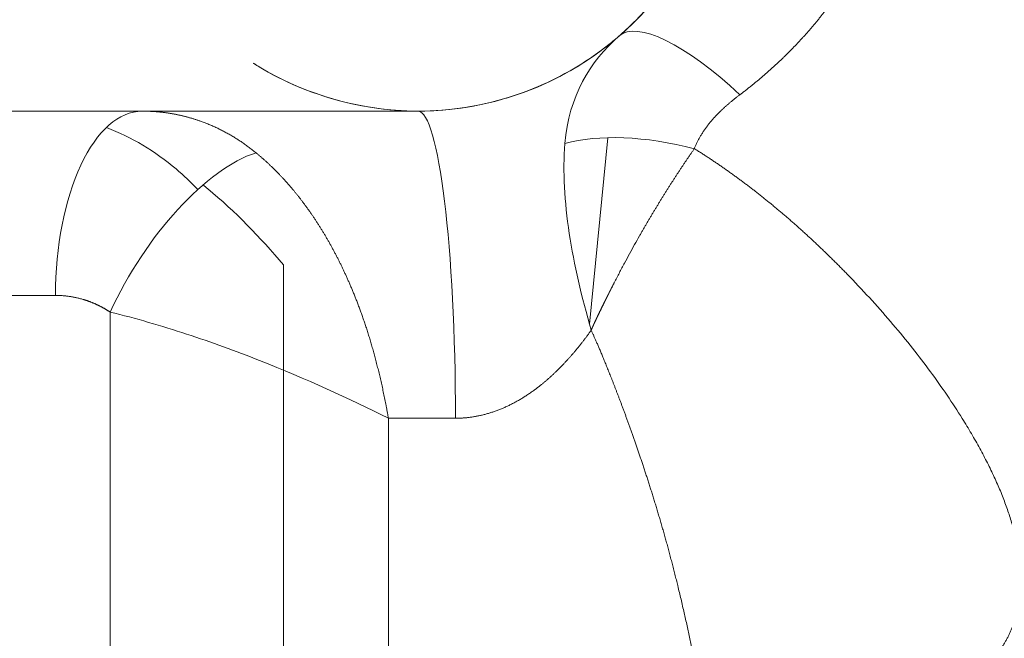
# Model space of a CAD drawing. Header units: millimetres. Extents: x 51337 to 61814, y -21781 to -12277.
# Tile 288 of 378: x 60780 to 60812, y -21105 to -21084. Entities that reach past the tile are written whole.
import ezdxf

# ---------------------------------------------------------------- set-up
doc = ezdxf.new("R2010")
doc.units = ezdxf.units.MM
doc.header["$LTSCALE"] = 0.3175
doc.layers.add('1轮廓实线层', color=7, linetype='Continuous', lineweight=18)

msp = doc.modelspace()

# ---------------------------------------------------------------- linework, layer by layer
at = {"layer": '1轮廓实线层'}
for p, q in [((60763.12674, -21087.38829), (60793.01597, -21087.38829)), ((60799.20395, -21088.25368), (60798.6026, -21094.32883)), ((60788.63206, -21092.39783), (60788.63206, -21118.38829)), ((60781.20814, -21093.38829), (60761.81753, -21093.38829)), ((60782.98728, -21118.38829), (60782.98728, -21093.93086)), ((60792.05278, -21097.38829), (60792.05278, -21118.38829)), ((60794.23736, -21097.38829), (60792.05278, -21097.38829))]:
    msp.add_line(p, q, dxfattribs=at)
msp.add_arc((60793.01597, -21077.38829), 10, 270, 0, dxfattribs=at)
for centre, major_axis, ratio, start_param, end_param in [((60803.50387, -21089.47151), (3.93296, -4.5312), 0.303134, 1.9067972, 3.14159265), ((60784.02831, -21093.38829), (0, 6), 0.47002818, 0, 1.57079633), ((60793.01597, -21097.38829), (0, -10), 0.12213906, 1.57079633, 3.14159265), ((60802.01931, -21091.49364), (-5.68957, 1.90493), 0.46108631, 4.86555655, 5.68714487), ((60785.94608, -21093.93086), (3.12844, 5.11985), 0.43543514, 0.46586291, 1.83084051)]:
    msp.add_ellipse(centre, major_axis=major_axis, ratio=ratio, start_param=start_param, end_param=end_param, dxfattribs=at)
for points, knots in [([(60809.01597, -21076.34482), (60809.01595, -21076.36212), (60809.01591, -21076.39672), (60809.01557, -21076.4486), (60809.01504, -21076.50045), (60809.01428, -21076.55226), (60809.0133, -21076.60405), (60809.01211, -21076.65579), (60809.0107, -21076.70751), (60809.00907, -21076.75919), (60809.00723, -21076.81084), (60809.00517, -21076.86245), (60809.0029, -21076.91403), (60809.0004, -21076.96558), (60808.99769, -21077.01709), (60808.99477, -21077.06857), (60808.99162, -21077.12002), (60808.98826, -21077.17143), (60808.98469, -21077.2228), (60808.98089, -21077.27415), (60808.97688, -21077.32546), (60808.97265, -21077.37673), (60808.96821, -21077.42797), (60808.96355, -21077.47918), (60808.95867, -21077.53035), (60808.95358, -21077.58149), (60808.94827, -21077.63259), (60808.94274, -21077.68366), (60808.93699, -21077.7347), (60808.93103, -21077.7857), (60808.92485, -21077.83666), (60808.91846, -21077.88759), (60808.91184, -21077.93848), (60808.90502, -21077.98934), (60808.89797, -21078.04017), (60808.89071, -21078.09096), (60808.88323, -21078.14171), (60808.87553, -21078.19243), (60808.86762, -21078.24311), (60808.85949, -21078.29376), (60808.85114, -21078.34437), (60808.84258, -21078.39495), (60808.8338, -21078.44549), (60808.8248, -21078.49599), (60808.81559, -21078.54646), (60808.80616, -21078.5969), (60808.79651, -21078.64729), (60808.78665, -21078.69765), (60808.77657, -21078.74798), (60808.76627, -21078.79827), (60808.75576, -21078.84852), (60808.74503, -21078.89874), (60808.73408, -21078.94892), (60808.72291, -21078.99906), (60808.71153, -21079.04917), (60808.69994, -21079.09924), (60808.68812, -21079.14928), (60808.67609, -21079.19928), (60808.66384, -21079.24924), (60808.65138, -21079.29916), (60808.63869, -21079.34905), (60808.62579, -21079.3989), (60808.61268, -21079.44872), (60808.59935, -21079.49849), (60808.5858, -21079.54823), (60808.57203, -21079.59793), (60808.55805, -21079.6476), (60808.54385, -21079.69723), (60808.52943, -21079.74682), (60808.5148, -21079.79637), (60808.49995, -21079.84589), (60808.48488, -21079.89537), (60808.4696, -21079.94481), (60808.4541, -21079.99421), (60808.43838, -21080.04358), (60808.42245, -21080.09291), (60808.4063, -21080.1422), (60808.38993, -21080.19145), (60808.37335, -21080.24066), (60808.35654, -21080.28984), (60808.33953, -21080.33898), (60808.32229, -21080.38808), (60808.30484, -21080.43714), (60808.28717, -21080.48617), (60808.26929, -21080.53515), (60808.25119, -21080.5841), (60808.23287, -21080.63301), (60808.21433, -21080.68188), (60808.19558, -21080.73071), (60808.17661, -21080.77951), (60808.15743, -21080.82826), (60808.13802, -21080.87698), (60808.1184, -21080.92565), (60808.09857, -21080.97429), (60808.07851, -21081.02289), (60808.05825, -21081.07145), (60808.03776, -21081.11998), (60808.01706, -21081.16846), (60807.99614, -21081.2169), (60807.975, -21081.26531), (60807.95365, -21081.31368), (60807.93208, -21081.362), (60807.91029, -21081.41029), (60807.88828, -21081.45854), (60807.86606, -21081.50675), (60807.84363, -21081.55492), (60807.82097, -21081.60305), (60807.7981, -21081.65114), (60807.77501, -21081.69919), (60807.75171, -21081.7472), (60807.72819, -21081.79517), (60807.70445, -21081.8431), (60807.68049, -21081.89099), (60807.65632, -21081.93885), (60807.63193, -21081.98666), (60807.60733, -21082.03443), (60807.58251, -21082.08216), (60807.55747, -21082.12986), (60807.53221, -21082.17751), (60807.50674, -21082.22512), (60807.47134, -21082.29068), (60807.42573, -21082.37394), (60807.36952, -21082.47459), (60807.31255, -21082.57466), (60807.25483, -21082.67415), (60807.19636, -21082.77306), (60807.13714, -21082.87138), (60807.07716, -21082.96913), (60807.01643, -21083.06629), (60806.95495, -21083.16288), (60806.89271, -21083.25888), (60806.82972, -21083.35431), (60806.76597, -21083.44916), (60806.70148, -21083.54344), (60806.63623, -21083.63714), (60806.57022, -21083.73027), (60806.50347, -21083.82282), (60806.43596, -21083.9148), (60806.36769, -21084.0062), (60806.29867, -21084.09704), (60806.2289, -21084.1873), (60806.15838, -21084.277), (60806.0871, -21084.36613), (60806.01507, -21084.45469), (60805.94229, -21084.54268), (60805.86875, -21084.6301), (60805.79446, -21084.71696), (60805.71942, -21084.80326), (60805.64363, -21084.88899), (60805.56708, -21084.97416), (60805.48977, -21085.05877), (60805.41172, -21085.14282), (60805.33291, -21085.22631), (60805.25334, -21085.30924), (60805.17303, -21085.39162), (60805.09196, -21085.47343), (60805.01014, -21085.55469), (60804.92756, -21085.6354), (60804.84423, -21085.71555), (60804.76015, -21085.79515), (60804.67531, -21085.8742), (60804.58972, -21085.9527), (60804.50338, -21086.03065), (60804.41629, -21086.10805), (60804.32844, -21086.1849), (60804.23984, -21086.26121), (60804.15048, -21086.33697), (60804.06037, -21086.41219), (60803.96951, -21086.48686), (60803.8779, -21086.56099), (60803.78553, -21086.63458), (60803.6924, -21086.70762), (60803.59856, -21086.78017), (60803.53545, -21086.82801), (60803.50387, -21086.85196)], [0, 0, 0, 0, 0.00412785, 0.00825412, 0.01237889, 0.01650222, 0.02062418, 0.02474484, 0.02886428, 0.03298256, 0.03709975, 0.04121592, 0.04533116, 0.04944551, 0.05355906, 0.05767188, 0.06178403, 0.06589559, 0.07000662, 0.07411721, 0.07822741, 0.0823373, 0.08644696, 0.09055644, 0.09466583, 0.09877519, 0.10288459, 0.10699411, 0.11110381, 0.11521377, 0.11932405, 0.12343473, 0.12754588, 0.13165757, 0.13576987, 0.13988284, 0.14399657, 0.14811112, 0.15222655, 0.15634295, 0.16046039, 0.16457892, 0.16869863, 0.17281958, 0.17694185, 0.18106549, 0.1851906, 0.18931722, 0.19344544, 0.19757532, 0.20170693, 0.20584035, 0.20997564, 0.21411287, 0.21825211, 0.22239343, 0.2265369, 0.23068258, 0.23483056, 0.23898089, 0.24313364, 0.24728889, 0.2514467, 0.25560714, 0.25977028, 0.26393618, 0.26810492, 0.27227656, 0.27645117, 0.28062881, 0.28480956, 0.28899348, 0.29318064, 0.29737111, 0.30156495, 0.30576222, 0.309963, 0.31416736, 0.31837535, 0.32258704, 0.3268025, 0.3310218, 0.335245, 0.33947216, 0.34370336, 0.34793865, 0.35217809, 0.35642177, 0.36066973, 0.36492204, 0.36917877, 0.37343998, 0.37770573, 0.38197609, 0.38625112, 0.39053089, 0.39481544, 0.39910486, 0.4033992, 0.40769851, 0.41200288, 0.41631234, 0.42062698, 0.42494684, 0.42927199, 0.43360249, 0.4379384, 0.44227978, 0.44662669, 0.45097919, 0.45533734, 0.45970119, 0.46407082, 0.46844627, 0.47282761, 0.47721489, 0.48160818, 0.48600752, 0.49041298, 0.49482462, 0.49924249, 0.50867723, 0.51810325, 0.52752109, 0.5369313, 0.5463344, 0.55573095, 0.56512148, 0.57450654, 0.58388667, 0.59326242, 0.60263432, 0.61200294, 0.62136881, 0.63073248, 0.6400945, 0.64945543, 0.65881579, 0.66817616, 0.67753707, 0.68689907, 0.6962627, 0.70562853, 0.71499709, 0.72436894, 0.73374461, 0.74312466, 0.75250963, 0.76190006, 0.7712965, 0.78069949, 0.79010956, 0.79952727, 0.80895314, 0.81838772, 0.82783154, 0.83728514, 0.84674904, 0.85622378, 0.86570989, 0.87520789, 0.8847183, 0.89424166, 0.90377849, 0.91332929, 0.92289459, 0.93247489, 0.94207072, 0.95168259, 0.96131099, 0.97095643, 0.98061941, 0.99030044, 1, 1, 1, 1]), ([(60799.52728, -21084.97783), (60800.00271, -21084.56984), (60800.42198, -21084.13256), (60801.3339, -21083.00703), (60801.76653, -21082.28613), (60802.24051, -21081.26749), (60802.37105, -21080.93482), (60802.57189, -21080.35133), (60802.64107, -21080.10109), (60802.66274, -21080.02297), (60802.61006, -21080.22266), (60802.43447, -21080.76052), (60802.31117, -21081.09471), (60801.85997, -21082.11443), (60801.4456, -21082.83837), (60800.37382, -21084.21648), (60799.7302, -21084.86396), (60798.14596, -21086.0283), (60797.21071, -21086.52958), (60795.67938, -21087.0421), (60795.15677, -21087.1715), (60794.08632, -21087.34562), (60793.53713, -21087.38829), (60793.01597, -21087.38829)], [0, 0, 0, 0, 0.08660904, 0.08660904, 0.21709347, 0.21709347, 0.28233568, 0.28233568, 0.34757789, 0.34757789, 0.4128201, 0.4128201, 0.47806231, 0.47806231, 0.60854673, 0.60854673, 0.73903116, 0.73903116, 0.86951558, 0.86951558, 0.93475779, 0.93475779, 1, 1, 1, 1]), ([(60793.01597, -21087.38829), (60790.93135, -21087.38829), (60789.24703, -21086.70492), (60787.91657, -21086.00497), (60787.66769, -21085.83792), (60787.64032, -21085.82053), (60787.86572, -21085.97351), (60789.13653, -21086.65512), (60790.78678, -21087.35206), (60793.87719, -21087.40427), (60794.97477, -21087.25274), (60797.01689, -21086.61526), (60797.95907, -21086.13625), (60798.91161, -21085.4676), (60799.05735, -21085.3591), (60799.1986, -21085.24796)], [0, 0, 0, 0, 0.24428229, 0.24428229, 0.36642343, 0.36642343, 0.48856457, 0.48856457, 0.73284686, 0.73284686, 0.854988, 0.854988, 0.97712915, 0.97712915, 1, 1, 1, 1]), ([(60803.50387, -21086.85196), (60803.49167, -21086.8612), (60803.46735, -21086.87961), (60803.43123, -21086.90736), (60803.39554, -21086.93507), (60803.36029, -21086.96278), (60803.32548, -21086.99046), (60803.29111, -21087.01812), (60803.25718, -21087.04576), (60803.22369, -21087.07338), (60803.19064, -21087.10099), (60803.15803, -21087.12857), (60803.12586, -21087.15613), (60803.09414, -21087.18368), (60803.06285, -21087.21121), (60803.032, -21087.23871), (60803.00159, -21087.2662), (60802.97163, -21087.29367), (60802.9421, -21087.32112), (60802.91301, -21087.34855), (60802.88437, -21087.37596), (60802.85616, -21087.40335), (60802.82839, -21087.43072), (60802.80107, -21087.45807), (60802.77418, -21087.48541), (60802.74774, -21087.51272), (60802.72173, -21087.54001), (60802.69617, -21087.56729), (60802.67104, -21087.59454), (60802.64636, -21087.62178), (60802.61701, -21087.65473), (60802.58327, -21087.69349), (60802.54546, -21087.7382), (60802.50867, -21087.78304), (60802.47288, -21087.82799), (60802.43811, -21087.87306), (60802.40434, -21087.91826), (60802.37159, -21087.96357), (60802.33985, -21088.009), (60802.30911, -21088.05455), (60802.27939, -21088.10022), (60802.25068, -21088.146), (60802.22298, -21088.19191), (60802.19629, -21088.23793), (60802.17062, -21088.28406), (60802.14595, -21088.33031), (60802.12229, -21088.37668), (60802.09965, -21088.42317), (60802.07801, -21088.46976), (60802.0574, -21088.51648), (60802.03773, -21088.56329), (60802.02544, -21088.59467), (60802.01931, -21088.61033)], [0, 0, 0, 0, 0.01909665, 0.0380568, 0.0568811, 0.07557021, 0.09412482, 0.11254562, 0.13083332, 0.14898865, 0.16701235, 0.18490517, 0.20266789, 0.2203013, 0.23780622, 0.25518347, 0.27243389, 0.28955835, 0.30655774, 0.32343295, 0.34018491, 0.35681457, 0.37332289, 0.38971085, 0.40597947, 0.42212978, 0.43816282, 0.45407969, 0.46988146, 0.48556928, 0.5011443, 0.52644645, 0.5515574, 0.57648239, 0.60122678, 0.62579604, 0.65019578, 0.67443171, 0.69850965, 0.72243555, 0.74621548, 0.76985559, 0.79336218, 0.81674164, 0.84000045, 0.86314522, 0.88618263, 0.90911947, 0.93196263, 0.95471907, 0.97739582, 1, 1, 1, 1]), ([(60784.02831, -21087.38829), (60784.04126, -21087.38832), (60784.06723, -21087.38837), (60784.10626, -21087.38878), (60784.14548, -21087.38943), (60784.18489, -21087.39036), (60784.22447, -21087.39156), (60784.26424, -21087.39304), (60784.30419, -21087.39481), (60784.34432, -21087.39686), (60784.38462, -21087.3992), (60784.4251, -21087.40185), (60784.46575, -21087.40479), (60784.50658, -21087.40804), (60784.54757, -21087.41159), (60784.58873, -21087.41547), (60784.63006, -21087.41966), (60784.67154, -21087.42417), (60784.71319, -21087.42901), (60784.755, -21087.43419), (60784.79697, -21087.4397), (60784.83909, -21087.44555), (60784.88137, -21087.45174), (60784.9238, -21087.45829), (60784.96637, -21087.46519), (60785.00909, -21087.47245), (60785.05196, -21087.48008), (60785.09496, -21087.48807), (60785.13811, -21087.49644), (60785.18139, -21087.50518), (60785.22481, -21087.51431), (60785.26836, -21087.52382), (60785.31204, -21087.53373), (60785.35584, -21087.54402), (60785.39977, -21087.55472), (60785.44382, -21087.56583), (60785.48799, -21087.57734), (60785.53228, -21087.58927), (60785.57668, -21087.60162), (60785.62119, -21087.61438), (60785.66581, -21087.62758), (60785.71054, -21087.64121), (60785.75536, -21087.65528), (60785.80029, -21087.66978), (60785.84531, -21087.68474), (60785.89043, -21087.70014), (60785.93563, -21087.716), (60785.9874, -21087.73464), (60786.04558, -21087.75628), (60786.11002, -21087.78114), (60786.1742, -21087.80679), (60786.23813, -21087.83324), (60786.30178, -21087.86047), (60786.36517, -21087.8885), (60786.42828, -21087.91731), (60786.49111, -21087.9469), (60786.55367, -21087.97728), (60786.61593, -21088.00844), (60786.67791, -21088.04037), (60786.73959, -21088.07308), (60786.80098, -21088.10655), (60786.86206, -21088.1408), (60786.92284, -21088.17581), (60786.98331, -21088.21158), (60787.04347, -21088.24811), (60787.10332, -21088.2854), (60787.16284, -21088.32344), (60787.22204, -21088.36224), (60787.28092, -21088.40178), (60787.33947, -21088.44206), (60787.39768, -21088.48308), (60787.45556, -21088.52484), (60787.51309, -21088.56734), (60787.57029, -21088.61056), (60787.62713, -21088.65452), (60787.68365, -21088.69915), (60787.72103, -21088.72952), (60787.73972, -21088.7447)], [0, 0, 0, 0, 0.00968282, 0.01941862, 0.02920739, 0.0390491, 0.04894375, 0.05889131, 0.06889179, 0.07894515, 0.08905139, 0.09921049, 0.10942243, 0.11968721, 0.13000481, 0.14037521, 0.1507984, 0.16127436, 0.17180308, 0.18238454, 0.19301874, 0.20370565, 0.21444526, 0.22523756, 0.23608254, 0.24698017, 0.25793044, 0.26893335, 0.27998887, 0.29109699, 0.3022577, 0.31347099, 0.32473683, 0.33605522, 0.34742615, 0.35884959, 0.37032554, 0.38185398, 0.3934349, 0.40506828, 0.41675412, 0.42849239, 0.44028309, 0.45212621, 0.46402172, 0.47596962, 0.4879699, 0.50002254, 0.51729142, 0.53455813, 0.55182267, 0.56908508, 0.58634536, 0.60360353, 0.6208596, 0.63811361, 0.65536555, 0.67261546, 0.68986335, 0.70710923, 0.72435313, 0.74159506, 0.75883504, 0.77607308, 0.79330921, 0.81054344, 0.8277758, 0.84500629, 0.86223494, 0.87946177, 0.89668679, 0.91391002, 0.93113149, 0.9483512, 0.96556917, 0.98278544, 1, 1, 1, 1]), ([(60782.86688, -21087.92065), (60783.68365, -21088.23802), (60784.45141, -21088.69247), (60785.38425, -21089.47876), (60785.62019, -21089.70266), (60785.84467, -21089.94089)], [0, 0, 0, 0, 0.7356827, 0.7356827, 1, 1, 1, 1]), ([(60797.80389, -21088.44449), (60797.72675, -21089.34777), (60797.78867, -21090.3463), (60798.09962, -21092.39053), (60798.34513, -21093.43949), (60798.65814, -21094.52299)], [0, 0, 0, 0, 0.5, 0.5, 1, 1, 1, 1]), ([(60802.01931, -21088.61033), (60802.01031, -21088.62322), (60801.99231, -21088.64902), (60801.96529, -21088.6879), (60801.93826, -21088.72691), (60801.91121, -21088.76608), (60801.88415, -21088.8054), (60801.85707, -21088.84487), (60801.82998, -21088.88448), (60801.80287, -21088.92425), (60801.77576, -21088.96416), (60801.74862, -21089.00421), (60801.72148, -21089.04441), (60801.69433, -21089.08475), (60801.66716, -21089.12524), (60801.63998, -21089.16587), (60801.6128, -21089.20663), (60801.58561, -21089.24754), (60801.55841, -21089.28859), (60801.5312, -21089.32977), (60801.50398, -21089.37109), (60801.47676, -21089.41255), (60801.44954, -21089.45414), (60801.42231, -21089.49587), (60801.39507, -21089.53772), (60801.36784, -21089.57971), (60801.3406, -21089.62184), (60801.31336, -21089.66409), (60801.28612, -21089.70646), (60801.25888, -21089.74897), (60801.23164, -21089.79161), (60801.2044, -21089.83437), (60801.17717, -21089.87725), (60801.14994, -21089.92026), (60801.12271, -21089.96339), (60801.09549, -21090.00664), (60801.06827, -21090.05001), (60801.04106, -21090.0935), (60801.01386, -21090.13711), (60800.98667, -21090.18084), (60800.95949, -21090.22469), (60800.93232, -21090.26865), (60800.90516, -21090.31272), (60800.87801, -21090.35691), (60800.85088, -21090.4012), (60800.82376, -21090.44561), (60800.79665, -21090.49013), (60800.76957, -21090.53476), (60800.7425, -21090.5795), (60800.71544, -21090.62434), (60800.68841, -21090.66929), (60800.6614, -21090.71434), (60800.6344, -21090.75949), (60800.60744, -21090.80475), (60800.58049, -21090.85011), (60800.55357, -21090.89557), (60800.52667, -21090.94112), (60800.4998, -21090.98678), (60800.47296, -21091.03253), (60800.44615, -21091.07838), (60800.41936, -21091.12432), (60800.39261, -21091.17035), (60800.36589, -21091.21648), (60800.3392, -21091.2627), (60800.31255, -21091.309), (60800.28593, -21091.3554), (60800.25935, -21091.40188), (60800.18765, -21091.52767), (60800.07007, -21091.73639), (60799.90667, -21092.03221), (60799.74108, -21092.33818), (60799.57362, -21092.65421), (60799.45716, -21092.87903), (60799.39089, -21093.00859), (60799.37507, -21093.03954), (60799.35944, -21093.0702), (60799.34397, -21093.10055), (60799.32869, -21093.1306), (60799.31359, -21093.16034), (60799.29866, -21093.18978), (60799.28391, -21093.21891), (60799.26934, -21093.24773), (60799.25494, -21093.27624), (60799.24073, -21093.30444), (60799.22669, -21093.33234), (60799.21283, -21093.35992), (60799.19915, -21093.38719), (60799.18565, -21093.41414), (60799.17233, -21093.44078), (60799.15919, -21093.46711), (60799.14622, -21093.49313), (60799.13343, -21093.51882), (60799.12082, -21093.5442), (60799.10839, -21093.56927), (60799.09613, -21093.59401), (60799.08406, -21093.61844), (60799.07216, -21093.64255), (60799.06044, -21093.66634), (60799.04889, -21093.68981), (60799.03752, -21093.71296), (60799.02633, -21093.73579), (60799.01531, -21093.75829), (60799.00447, -21093.78048), (60798.99381, -21093.80234), (60798.98332, -21093.82388), (60798.973, -21093.84509), (60798.96286, -21093.86599), (60798.9529, -21093.88655), (60798.94311, -21093.9068), (60798.93349, -21093.92672), (60798.92404, -21093.94631), (60798.91477, -21093.96558), (60798.90567, -21093.98452), (60798.89675, -21094.00314), (60798.88799, -21094.02143), (60798.87941, -21094.03939), (60798.871, -21094.05703), (60798.86276, -21094.07434), (60798.85469, -21094.09132), (60798.84679, -21094.10798), (60798.83905, -21094.12431), (60798.83149, -21094.1403), (60798.8241, -21094.15597), (60798.81688, -21094.17132), (60798.80982, -21094.18633), (60798.80293, -21094.20102), (60798.79621, -21094.21537), (60798.78966, -21094.2294), (60798.78327, -21094.2431), (60798.77705, -21094.25646), (60798.771, -21094.2695), (60798.76511, -21094.28221), (60798.75939, -21094.29459), (60798.75383, -21094.30664), (60798.74843, -21094.31836), (60798.7432, -21094.32975), (60798.73814, -21094.34081), (60798.73324, -21094.35153), (60798.7285, -21094.36193), (60798.72392, -21094.372), (60798.71951, -21094.38174), (60798.71526, -21094.39114), (60798.71117, -21094.40022), (60798.70724, -21094.40896), (60798.70348, -21094.41737), (60798.69988, -21094.42546), (60798.69643, -21094.43321), (60798.69315, -21094.44063), (60798.69003, -21094.44772), (60798.68707, -21094.45448), (60798.68427, -21094.4609), (60798.68163, -21094.467), (60798.67915, -21094.47276), (60798.67683, -21094.4782), (60798.67467, -21094.4833), (60798.67267, -21094.48807), (60798.67082, -21094.49251), (60798.66914, -21094.49662), (60798.66761, -21094.50039), (60798.66625, -21094.50384), (60798.66504, -21094.50695), (60798.66399, -21094.50973), (60798.6631, -21094.51218), (60798.66236, -21094.5143), (60798.66179, -21094.51608), (60798.66136, -21094.51754), (60798.66111, -21094.51866), (60798.66095, -21094.51946), (60798.66102, -21094.51988), (60798.66105, -21094.52003)], [0, 0, 0, 0, 0.00742695, 0.01485938, 0.02229726, 0.02974059, 0.03718935, 0.04464352, 0.05210309, 0.05956805, 0.06703837, 0.07451405, 0.08199507, 0.0894814, 0.09697304, 0.10446996, 0.11197216, 0.11947961, 0.1269923, 0.1345102, 0.14203331, 0.1495616, 0.15709505, 0.16463365, 0.17217738, 0.17972622, 0.18728015, 0.19483915, 0.2024032, 0.20997229, 0.21754638, 0.22512547, 0.23270954, 0.24029855, 0.2478925, 0.25549135, 0.26309509, 0.2707037, 0.27831716, 0.28593543, 0.29355851, 0.30118637, 0.30881898, 0.31645633, 0.32409839, 0.33174513, 0.33939653, 0.34705258, 0.35471323, 0.36237848, 0.37004829, 0.37772264, 0.38540151, 0.39308487, 0.40077269, 0.40846494, 0.41616161, 0.42386266, 0.43156807, 0.43927781, 0.44699186, 0.45471017, 0.46243274, 0.47015953, 0.4778905, 0.48562564, 0.49336491, 0.50110828, 0.54837514, 0.59699447, 0.64698626, 0.69836773, 0.75115301, 0.75620741, 0.76121269, 0.76616872, 0.77107536, 0.77593247, 0.78073994, 0.78549764, 0.79020544, 0.79486323, 0.79947089, 0.8040283, 0.80853534, 0.81299192, 0.81739792, 0.82175323, 0.82605775, 0.83031138, 0.83451403, 0.83866558, 0.84276596, 0.84681506, 0.85081279, 0.85475908, 0.85865382, 0.86249694, 0.86628836, 0.87002798, 0.87371574, 0.87735156, 0.88093536, 0.88446707, 0.88794662, 0.89137393, 0.89474895, 0.8980716, 0.90134181, 0.90455954, 0.90772471, 0.91083726, 0.91389714, 0.9169043, 0.91985867, 0.9227602, 0.92560884, 0.92840453, 0.93114724, 0.93383691, 0.9364735, 0.93905695, 0.94158723, 0.94406429, 0.94648809, 0.9488586, 0.95117576, 0.95343955, 0.95564992, 0.95780685, 0.95991029, 0.96196022, 0.9639566, 0.9658994, 0.96778858, 0.96962413, 0.97140601, 0.9731342, 0.97480867, 0.97642939, 0.97799635, 0.97950951, 0.98096885, 0.98237437, 0.98372602, 0.98502381, 0.9862677, 0.98745769, 0.98859375, 0.98967587, 0.99070404, 0.99167825, 0.99259849, 0.99346474, 0.99427701, 0.99503528, 0.99573956, 0.99638985, 0.99698615, 0.99752847, 0.99801685, 0.9984513, 0.99883188, 0.99915866, 0.99943179, 0.99965149, 0.99981823, 0.99993313, 1, 1, 1, 1]), ([(60802.01931, -21088.61033), (60802.03794, -21088.62196), (60802.07523, -21088.64522), (60802.13102, -21088.68033), (60802.18676, -21088.71563), (60802.24242, -21088.75112), (60802.29802, -21088.7868), (60802.35356, -21088.82268), (60802.40903, -21088.85876), (60802.46444, -21088.89503), (60802.51978, -21088.93149), (60802.57505, -21088.96814), (60802.63026, -21089.00498), (60802.6854, -21089.04202), (60802.74048, -21089.07924), (60802.79549, -21089.11666), (60802.85044, -21089.15427), (60802.90532, -21089.19207), (60802.96014, -21089.23006), (60803.01489, -21089.26823), (60803.06957, -21089.3066), (60803.12419, -21089.34515), (60803.17875, -21089.38389), (60803.23323, -21089.42282), (60803.28766, -21089.46193), (60803.34201, -21089.50123), (60803.39631, -21089.54072), (60803.45053, -21089.58039), (60803.50469, -21089.62024), (60803.55879, -21089.66028), (60803.61282, -21089.70051), (60803.66678, -21089.74092), (60803.72068, -21089.78151), (60803.77451, -21089.82228), (60803.82828, -21089.86323), (60803.88198, -21089.90437), (60803.93562, -21089.94569), (60803.98919, -21089.98718), (60804.04269, -21090.02886), (60804.09613, -21090.07072), (60804.14951, -21090.11275), (60804.20282, -21090.15497), (60804.25606, -21090.19736), (60804.30924, -21090.23992), (60804.36235, -21090.28267), (60804.4154, -21090.32559), (60804.46838, -21090.36868), (60804.52129, -21090.41196), (60804.57414, -21090.4554), (60804.62693, -21090.49902), (60804.67965, -21090.54281), (60804.7323, -21090.58678), (60804.78489, -21090.63091), (60804.83741, -21090.67522), (60804.88987, -21090.7197), (60804.94226, -21090.76435), (60804.99458, -21090.80917), (60805.04685, -21090.85416), (60805.09904, -21090.89932), (60805.15117, -21090.94464), (60805.20323, -21090.99014), (60805.25523, -21091.0358), (60805.30716, -21091.08162), (60805.35903, -21091.12761), (60805.41083, -21091.17377), (60805.46257, -21091.22009), (60805.51424, -21091.26657), (60805.56585, -21091.31322), (60805.61739, -21091.36002), (60805.66886, -21091.40699), (60805.72027, -21091.45412), (60805.77161, -21091.50142), (60805.82289, -21091.54887), (60805.8741, -21091.59648), (60805.92525, -21091.64424), (60805.97633, -21091.69217), (60806.02734, -21091.74025), (60806.07829, -21091.78849), (60806.12918, -21091.83688), (60806.18, -21091.88543), (60806.23075, -21091.93413), (60806.28144, -21091.98299), (60806.33206, -21092.032), (60806.38262, -21092.08116), (60806.43311, -21092.13047), (60806.48353, -21092.17993), (60806.5339, -21092.22954), (60806.58419, -21092.2793), (60806.63442, -21092.32921), (60806.68458, -21092.37926), (60806.73468, -21092.42947), (60806.78471, -21092.47981), (60806.83468, -21092.53031), (60806.88458, -21092.58095), (60806.93442, -21092.63173), (60806.98419, -21092.68265), (60807.03389, -21092.73372), (60807.31551, -21093.02422), (60807.81319, -21093.55504), (60808.49358, -21094.32954), (60809.12774, -21095.10228), (60809.71564, -21095.87195), (60810.25726, -21096.6372), (60810.6961, -21097.30983), (60811.0465, -21097.8878), (60811.32043, -21098.37088), (60811.5689, -21098.84309), (60811.79192, -21099.3044), (60811.98946, -21099.75481), (60812.16154, -21100.19431), (60812.30815, -21100.62288), (60812.42928, -21101.04053), (60812.52493, -21101.44727), (60812.57589, -21101.73472), (60812.60062, -21101.90936), (60812.60929, -21101.9755), (60812.61719, -21102.04124), (60812.62434, -21102.10656), (60812.63072, -21102.17148), (60812.63635, -21102.23599), (60812.64121, -21102.30011), (60812.64532, -21102.36382), (60812.64866, -21102.42712), (60812.65125, -21102.49003), (60812.65308, -21102.55254), (60812.65414, -21102.61466), (60812.65445, -21102.67637), (60812.65399, -21102.7377), (60812.65278, -21102.79863), (60812.65081, -21102.85916), (60812.64807, -21102.91931), (60812.64458, -21102.97907), (60812.64033, -21103.03843), (60812.63532, -21103.09742), (60812.62954, -21103.15601), (60812.62301, -21103.21422), (60812.61572, -21103.27205), (60812.60767, -21103.3295), (60812.59885, -21103.38656), (60812.58928, -21103.44325), (60812.57895, -21103.49956), (60812.56786, -21103.55549), (60812.55601, -21103.61105), (60812.5434, -21103.66623), (60812.53002, -21103.72104), (60812.51589, -21103.77548), (60812.501, -21103.82954), (60812.48535, -21103.88324), (60812.46894, -21103.93658), (60812.45177, -21103.98954), (60812.43384, -21104.04214), (60812.41515, -21104.09438), (60812.3957, -21104.14626), (60812.37549, -21104.19777), (60812.35452, -21104.24893), (60812.33279, -21104.29973), (60812.3103, -21104.35017), (60812.28705, -21104.40026), (60812.26304, -21104.44999), (60812.23827, -21104.49937), (60812.21274, -21104.5484), (60812.18645, -21104.59708), (60812.1594, -21104.64541), (60812.13159, -21104.69339), (60812.10302, -21104.74103), (60812.07369, -21104.78832), (60812.0436, -21104.83527), (60812.01276, -21104.88188), (60811.98115, -21104.92815), (60811.94878, -21104.97408), (60811.91565, -21105.01967), (60811.88176, -21105.06493), (60811.84711, -21105.10985), (60811.81171, -21105.15444), (60811.77554, -21105.19869), (60811.73861, -21105.24262), (60811.70093, -21105.28622), (60811.66247, -21105.32948), (60811.6233, -21105.37244), (60811.59656, -21105.4008), (60811.58319, -21105.41498)], [0, 0, 0, 0, 0.00241378, 0.0048307, 0.00725079, 0.00967408, 0.0121006, 0.01453038, 0.01696344, 0.01939982, 0.02183954, 0.02428262, 0.02672911, 0.02917902, 0.03163238, 0.03408923, 0.03654958, 0.03901347, 0.04148092, 0.04395196, 0.04642662, 0.04890492, 0.05138689, 0.05387256, 0.05636195, 0.05885509, 0.06135201, 0.06385273, 0.06635728, 0.06886569, 0.07137797, 0.07389416, 0.07641428, 0.07893836, 0.08146642, 0.08399849, 0.08653459, 0.08907475, 0.09161899, 0.09416734, 0.09671982, 0.09927646, 0.10183727, 0.1044023, 0.10697155, 0.10954505, 0.11212283, 0.11470491, 0.11729132, 0.11988207, 0.1224772, 0.12507672, 0.12768065, 0.13028903, 0.13290187, 0.1355192, 0.13814104, 0.14076741, 0.14339833, 0.14603384, 0.14867394, 0.15131866, 0.15396802, 0.15662205, 0.15928077, 0.16194419, 0.16461235, 0.16728525, 0.16996293, 0.17264541, 0.17533269, 0.17802482, 0.1807218, 0.18342366, 0.18613042, 0.1888421, 0.19155871, 0.19428029, 0.19700684, 0.1997384, 0.20247498, 0.20521659, 0.20796327, 0.21071502, 0.21347188, 0.21623385, 0.21900096, 0.22177323, 0.22455067, 0.22733331, 0.23012116, 0.23291424, 0.23571258, 0.23851618, 0.24132508, 0.24413928, 0.2469588, 0.24978367, 0.29221723, 0.33418807, 0.37576348, 0.41701265, 0.45800645, 0.49881706, 0.52552006, 0.55177899, 0.57761777, 0.60306147, 0.62813639, 0.65286995, 0.67729078, 0.70142857, 0.72531411, 0.74897914, 0.75300661, 0.75702321, 0.7610291, 0.76502445, 0.76900942, 0.7729842, 0.77694896, 0.78090386, 0.78484909, 0.78878483, 0.79271125, 0.79662853, 0.80053686, 0.80443641, 0.80832738, 0.81220994, 0.81608428, 0.81995059, 0.82380906, 0.82765987, 0.83150323, 0.83533932, 0.83916832, 0.84299045, 0.84680589, 0.85061484, 0.8544175, 0.85821406, 0.86200472, 0.86578969, 0.86956916, 0.87334334, 0.87711243, 0.88087663, 0.88463615, 0.88839119, 0.89214196, 0.89588866, 0.89963151, 0.90337071, 0.90710646, 0.91083898, 0.91456848, 0.91829517, 0.92201925, 0.92574095, 0.92946046, 0.933178, 0.93689379, 0.94060804, 0.94432095, 0.94803275, 0.95174364, 0.95545384, 0.95916356, 0.96287302, 0.96658243, 0.970292, 0.97400194, 0.97771248, 0.98142382, 0.98513617, 0.98884975, 0.99256478, 0.99628145, 1, 1, 1, 1]), ([(60787.73972, -21088.7447), (60787.75022, -21088.75333), (60787.77123, -21088.77061), (60787.80271, -21088.79683), (60787.83417, -21088.82329), (60787.86563, -21088.85001), (60787.89707, -21088.877), (60787.9285, -21088.90424), (60787.95991, -21088.93175), (60787.99131, -21088.95951), (60788.02268, -21088.98754), (60788.05403, -21089.01582), (60788.08536, -21089.04437), (60788.11667, -21089.07317), (60788.14794, -21089.10224), (60788.1792, -21089.13157), (60788.21042, -21089.16115), (60788.24161, -21089.191), (60788.27277, -21089.22111), (60788.30389, -21089.25148), (60788.33498, -21089.28211), (60788.36604, -21089.313), (60788.39705, -21089.34415), (60788.42802, -21089.37556), (60788.45896, -21089.40723), (60788.48985, -21089.43916), (60788.52069, -21089.47135), (60788.55149, -21089.50381), (60788.58224, -21089.53652), (60788.61294, -21089.56949), (60788.64359, -21089.60272), (60788.67419, -21089.63621), (60788.70473, -21089.66996), (60788.73522, -21089.70397), (60788.76566, -21089.73823), (60788.79603, -21089.77276), (60788.82634, -21089.80754), (60788.8566, -21089.84258), (60788.88679, -21089.87788), (60788.91691, -21089.91344), (60788.94698, -21089.94926), (60788.97697, -21089.98533), (60789.0069, -21090.02166), (60789.03675, -21090.05825), (60789.06654, -21090.09509), (60789.09625, -21090.13219), (60789.12589, -21090.16954), (60789.15545, -21090.20715), (60789.18493, -21090.24501), (60789.21434, -21090.28313), (60789.24367, -21090.3215), (60789.27292, -21090.36013), (60789.30208, -21090.39901), (60789.33116, -21090.43814), (60789.36016, -21090.47753), (60789.38907, -21090.51716), (60789.4179, -21090.55705), (60789.44663, -21090.59719), (60789.47527, -21090.63758), (60789.50383, -21090.67822), (60789.53229, -21090.7191), (60789.56066, -21090.76024), (60789.58893, -21090.80163), (60789.6171, -21090.84326), (60789.64518, -21090.88514), (60789.67316, -21090.92727), (60789.70104, -21090.96964), (60789.72882, -21091.01226), (60789.7565, -21091.05512), (60789.78407, -21091.09823), (60789.81154, -21091.14158), (60789.8389, -21091.18517), (60789.86616, -21091.229), (60789.89331, -21091.27308), (60789.92034, -21091.3174), (60789.94727, -21091.36195), (60789.97409, -21091.40675), (60790.0008, -21091.45178), (60790.02739, -21091.49705), (60790.05387, -21091.54256), (60790.08024, -21091.5883), (60790.10648, -21091.63428), (60790.13262, -21091.68049), (60790.15863, -21091.72694), (60790.18452, -21091.77361), (60790.2103, -21091.82052), (60790.23595, -21091.86766), (60790.26148, -21091.91503), (60790.28689, -21091.96263), (60790.31218, -21092.01046), (60790.33734, -21092.05851), (60790.36237, -21092.10679), (60790.38728, -21092.15529), (60790.41207, -21092.20402), (60790.43672, -21092.25297), (60790.46125, -21092.30214), (60790.48565, -21092.35153), (60790.5095, -21092.40029), (60790.53291, -21092.44859), (60790.556, -21092.49664), (60790.57927, -21092.54551), (60790.60271, -21092.59519), (60790.62632, -21092.6457), (60790.65009, -21092.69703), (60790.67401, -21092.74919), (60790.69807, -21092.80219), (60790.72226, -21092.85604), (60790.74658, -21092.91072), (60790.77101, -21092.96626), (60790.79556, -21093.02265), (60790.8202, -21093.0799), (60790.84493, -21093.13801), (60790.86975, -21093.19698), (60790.89464, -21093.25683), (60790.9196, -21093.31754), (60790.94462, -21093.37914), (60790.96968, -21093.44161), (60790.99479, -21093.50497), (60791.01992, -21093.56921), (60791.04508, -21093.63434), (60791.07025, -21093.70036), (60791.09543, -21093.76728), (60791.1206, -21093.8351), (60791.14577, -21093.90381), (60791.17091, -21093.97343), (60791.19602, -21094.04395), (60791.2211, -21094.11538), (60791.24613, -21094.18771), (60791.27111, -21094.26095), (60791.29602, -21094.33511), (60791.32087, -21094.41017), (60791.34563, -21094.48614), (60791.37031, -21094.56303), (60791.39489, -21094.64083), (60791.41936, -21094.71954), (60791.44373, -21094.79917), (60791.46797, -21094.8797), (60791.49209, -21094.96115), (60791.51608, -21095.04351), (60791.53992, -21095.12677), (60791.56361, -21095.21094), (60791.58714, -21095.29602), (60791.61051, -21095.382), (60791.63371, -21095.46888), (60791.65673, -21095.55666), (60791.67957, -21095.64534), (60791.70222, -21095.7349), (60791.72467, -21095.82535), (60791.74692, -21095.91668), (60791.76895, -21096.0089), (60791.79078, -21096.10198), (60791.81238, -21096.19593), (60791.83376, -21096.29075), (60791.85491, -21096.38642), (60791.87583, -21096.48294), (60791.8965, -21096.5803), (60791.91694, -21096.6785), (60791.93712, -21096.77753), (60791.95706, -21096.87737), (60791.97675, -21096.97802), (60791.99617, -21097.07948), (60792.01534, -21097.18172), (60792.03427, -21097.28475), (60792.0466, -21097.3537), (60792.05278, -21097.38829)], [0, 0, 0, 0, 0.00488076, 0.0097682, 0.01466232, 0.01956312, 0.0244706, 0.02938476, 0.0343056, 0.03923312, 0.04416731, 0.04910817, 0.0540557, 0.05900991, 0.06397077, 0.06893831, 0.0739125, 0.07889335, 0.08388086, 0.08887502, 0.09387583, 0.09888329, 0.10389739, 0.10891813, 0.11394551, 0.11897952, 0.12402016, 0.12906742, 0.13412131, 0.13918181, 0.14424892, 0.14932265, 0.15440298, 0.15948991, 0.16458343, 0.16968355, 0.17479025, 0.17990354, 0.18502341, 0.19014985, 0.19528286, 0.20042243, 0.20556857, 0.21072126, 0.2158805, 0.22104628, 0.22621861, 0.23139747, 0.23658287, 0.24177479, 0.24697323, 0.25217819, 0.25738966, 0.26260764, 0.26783212, 0.27306311, 0.27830058, 0.28354454, 0.28879499, 0.29405191, 0.29931531, 0.30458519, 0.30986152, 0.31514432, 0.32043357, 0.32572928, 0.33103143, 0.33634003, 0.34165507, 0.34697654, 0.35230444, 0.35763877, 0.36297952, 0.36832669, 0.37368027, 0.37904027, 0.38440667, 0.38977948, 0.39515869, 0.40054429, 0.40593629, 0.41133468, 0.41673945, 0.42215061, 0.42756814, 0.43299206, 0.43842235, 0.44385901, 0.44930204, 0.45475144, 0.4602072, 0.46566933, 0.47113781, 0.47661265, 0.48209385, 0.4875814, 0.4930753, 0.49857555, 0.50379665, 0.50909122, 0.51445925, 0.51990071, 0.52541557, 0.53100382, 0.53666544, 0.54240038, 0.54820865, 0.5540902, 0.56004502, 0.56607309, 0.57217439, 0.57834888, 0.58459655, 0.59091738, 0.59731135, 0.60377843, 0.61031861, 0.61693187, 0.62361819, 0.63037754, 0.63720992, 0.6441153, 0.65109368, 0.65814502, 0.66526933, 0.67246658, 0.67973676, 0.68707987, 0.69449589, 0.7019848, 0.70954661, 0.7171813, 0.72488887, 0.73266931, 0.74052262, 0.7484488, 0.75644783, 0.76451973, 0.7726645, 0.78088213, 0.78917263, 0.797536, 0.80597226, 0.8144814, 0.82306345, 0.83171841, 0.8404463, 0.84924712, 0.8581209, 0.86706766, 0.87608742, 0.88518019, 0.89434601, 0.9035849, 0.91289688, 0.922282, 0.93174028, 0.94127175, 0.95087646, 0.96055444, 0.97030574, 0.9801304, 0.99002847, 1, 1, 1, 1]), ([(60786.01415, -21089.79106), (60786.06587, -21089.83252), (60786.11732, -21089.87436), (60787.06494, -21090.65622), (60787.88259, -21091.50017), (60788.63224, -21092.39784)], [0, 0, 0, 0, 0.05399766, 0.05399766, 1, 1, 1, 1]), ([(60782.98728, -21093.93086), (60782.97956, -21093.9258), (60782.96413, -21093.91568), (60782.94086, -21093.90076), (60782.91754, -21093.88604), (60782.89413, -21093.87154), (60782.87066, -21093.85724), (60782.84711, -21093.84315), (60782.82349, -21093.82928), (60782.79979, -21093.81561), (60782.77602, -21093.80216), (60782.75217, -21093.78892), (60782.72826, -21093.77589), (60782.70427, -21093.76307), (60782.6802, -21093.75046), (60782.65606, -21093.73806), (60782.63185, -21093.72587), (60782.60756, -21093.71389), (60782.5832, -21093.70213), (60782.55877, -21093.69057), (60782.53426, -21093.67923), (60782.50968, -21093.66809), (60782.48502, -21093.65717), (60782.46029, -21093.64646), (60782.43549, -21093.63596), (60782.41061, -21093.62567), (60782.38566, -21093.61559), (60782.36063, -21093.60572), (60782.33553, -21093.59606), (60782.31035, -21093.58661), (60782.2851, -21093.57738), (60782.25978, -21093.56835), (60782.23438, -21093.55954), (60782.20891, -21093.55094), (60782.18336, -21093.54254), (60782.15774, -21093.53436), (60782.12293, -21093.52356), (60782.07887, -21093.51051), (60782.02549, -21093.49569), (60781.97197, -21093.48183), (60781.91831, -21093.46892), (60781.86451, -21093.45697), (60781.81057, -21093.44597), (60781.7565, -21093.43593), (60781.70229, -21093.42685), (60781.64793, -21093.41872), (60781.59344, -21093.41155), (60781.53881, -21093.40534), (60781.48404, -21093.40008), (60781.42914, -21093.39578), (60781.37409, -21093.39243), (60781.3189, -21093.39006), (60781.26358, -21093.38857), (60781.22663, -21093.38839), (60781.20814, -21093.38829)], [0, 0, 0, 0, 0.01441864, 0.02882097, 0.04320775, 0.05757975, 0.07193774, 0.08628248, 0.10061474, 0.1149353, 0.12924493, 0.14354441, 0.15783452, 0.17211603, 0.18638973, 0.2006564, 0.21491682, 0.22917177, 0.24342205, 0.25766844, 0.27191173, 0.2861527, 0.30039214, 0.31463084, 0.32886959, 0.34310917, 0.35735037, 0.37159399, 0.38584081, 0.40009161, 0.41434718, 0.42860831, 0.44287579, 0.45715038, 0.47143289, 0.48572408, 0.50002474, 0.52955524, 0.55903582, 0.5884734, 0.61787493, 0.64724738, 0.67659774, 0.70593302, 0.73526025, 0.76458645, 0.79391864, 0.82326385, 0.8526291, 0.88202138, 0.91144766, 0.94091492, 0.97043007, 1, 1, 1, 1]), ([(60782.98728, -21093.93086), (60783.82358, -21094.13526), (60784.66305, -21094.38082), (60786.28715, -21094.91324), (60787.08747, -21095.20546), (60789.37602, -21096.1079), (60790.75933, -21096.74135), (60792.05278, -21097.38829)], [0, 0, 0, 0, 0.25, 0.25, 0.5, 0.5, 1, 1, 1, 1]), ([(60798.65814, -21094.52299), (60798.64796, -21094.53725), (60798.62765, -21094.5657), (60798.597, -21094.60812), (60798.56631, -21094.65022), (60798.53556, -21094.692), (60798.50476, -21094.73344), (60798.4739, -21094.77456), (60798.44299, -21094.81536), (60798.41203, -21094.85583), (60798.38102, -21094.89597), (60798.34995, -21094.93579), (60798.31884, -21094.97528), (60798.28767, -21095.01444), (60798.25646, -21095.05328), (60798.2252, -21095.09179), (60798.19389, -21095.12998), (60798.16254, -21095.16784), (60798.13114, -21095.20537), (60798.0997, -21095.24258), (60798.06821, -21095.27946), (60798.03668, -21095.31602), (60798.0051, -21095.35224), (60797.97349, -21095.38815), (60797.94183, -21095.42372), (60797.91014, -21095.45898), (60797.8784, -21095.4939), (60797.84662, -21095.5285), (60797.81481, -21095.56277), (60797.78296, -21095.59672), (60797.75107, -21095.63034), (60797.71915, -21095.66363), (60797.6872, -21095.6966), (60797.6552, -21095.72924), (60797.62318, -21095.76156), (60797.59112, -21095.79354), (60797.55903, -21095.82521), (60797.52691, -21095.85655), (60797.49476, -21095.88756), (60797.46258, -21095.91824), (60797.43037, -21095.9486), (60797.39813, -21095.97863), (60797.36586, -21096.00834), (60797.33357, -21096.03772), (60797.30125, -21096.06677), (60797.2689, -21096.0955), (60797.23653, -21096.1239), (60797.20414, -21096.15198), (60797.17172, -21096.17973), (60797.13928, -21096.20715), (60797.10682, -21096.23425), (60797.07434, -21096.26102), (60797.04184, -21096.28747), (60797.00931, -21096.31359), (60796.97677, -21096.33938), (60796.94421, -21096.36485), (60796.91164, -21096.38999), (60796.87904, -21096.4148), (60796.84643, -21096.43929), (60796.80652, -21096.46885), (60796.75921, -21096.50323), (60796.70437, -21096.54214), (60796.64944, -21096.58017), (60796.59441, -21096.61732), (60796.53929, -21096.6536), (60796.48408, -21096.68901), (60796.42878, -21096.72354), (60796.37339, -21096.7572), (60796.31793, -21096.78999), (60796.26239, -21096.8219), (60796.20677, -21096.85293), (60796.15108, -21096.8831), (60796.09532, -21096.91238), (60796.0395, -21096.9408), (60795.98361, -21096.96834), (60795.92767, -21096.995), (60795.87166, -21097.02079), (60795.81561, -21097.04571), (60795.7595, -21097.06975), (60795.70335, -21097.09292), (60795.64716, -21097.11522), (60795.59092, -21097.13664), (60795.53465, -21097.15718), (60795.47834, -21097.17685), (60795.422, -21097.19565), (60795.36563, -21097.21358), (60795.30924, -21097.23062), (60795.25282, -21097.2468), (60795.19639, -21097.2621), (60795.13995, -21097.27653), (60795.08349, -21097.29008), (60795.02702, -21097.30276), (60794.97055, -21097.31456), (60794.91407, -21097.32549), (60794.85759, -21097.33554), (60794.80112, -21097.34472), (60794.74466, -21097.35303), (60794.68821, -21097.36046), (60794.63177, -21097.36702), (60794.57535, -21097.3727), (60794.51894, -21097.37751), (60794.46257, -21097.38144), (60794.40621, -21097.38451), (60794.34989, -21097.38668), (60794.2936, -21097.38804), (60794.25611, -21097.38821), (60794.23736, -21097.38829)], [0, 0, 0, 0, 0.00986123, 0.01967489, 0.02944109, 0.03915995, 0.04883161, 0.05845618, 0.06803378, 0.07756456, 0.08704864, 0.09648615, 0.10587724, 0.11522202, 0.12452065, 0.13377327, 0.14298002, 0.15214104, 0.16125648, 0.1703265, 0.17935123, 0.18833085, 0.19726549, 0.20615534, 0.21500053, 0.22380125, 0.23255764, 0.2412699, 0.24993817, 0.25856265, 0.2671435, 0.27568091, 0.28417505, 0.29262612, 0.3010343, 0.30939978, 0.31772275, 0.32600341, 0.33424197, 0.34243862, 0.35059357, 0.35870703, 0.36677921, 0.37481032, 0.38280059, 0.39075024, 0.39865949, 0.40652858, 0.41435773, 0.42214718, 0.42989718, 0.43760796, 0.44527977, 0.45291286, 0.4605075, 0.46806393, 0.47558242, 0.48306324, 0.49050665, 0.49791294, 0.51024704, 0.52249294, 0.53465203, 0.5467257, 0.55871542, 0.57062265, 0.58244889, 0.59419569, 0.60586461, 0.61745725, 0.62897524, 0.64042024, 0.65179395, 0.6630981, 0.67433444, 0.68550476, 0.69661089, 0.70765468, 0.71863802, 0.72956282, 0.74043104, 0.75124465, 0.76200566, 0.77271612, 0.78337808, 0.79399364, 0.80456494, 0.81509411, 0.82558333, 0.83603482, 0.84645078, 0.85683347, 0.86718517, 0.87750815, 0.88780473, 0.89807724, 0.90832802, 0.91855942, 0.92877383, 0.93897362, 0.94916119, 0.95933894, 0.96950927, 0.97967462, 0.98983739, 1, 1, 1, 1]), ([(60802.65113, -21110.68882), (60802.64989, -21110.60799), (60802.64613, -21110.43422), (60802.63688, -21110.16408), (60802.6233, -21109.87622), (60802.60561, -21109.58009), (60802.5837, -21109.2757), (60802.55748, -21108.96304), (60802.52685, -21108.64212), (60802.4917, -21108.31294), (60802.45194, -21107.9755), (60802.40748, -21107.62979), (60802.35823, -21107.27581), (60802.3041, -21106.91358), (60802.245, -21106.54307), (60802.18087, -21106.16431), (60802.11161, -21105.77728), (60802.03717, -21105.38198), (60801.95747, -21104.97843), (60801.87245, -21104.5666), (60801.78204, -21104.14652), (60801.68622, -21103.71816), (60801.58489, -21103.28156), (60801.49942, -21102.9254), (60801.43251, -21102.65347), (60801.38634, -21102.46929), (60801.33991, -21102.28714), (60801.29323, -21102.10702), (60801.24633, -21101.92894), (60801.19925, -21101.7529), (60801.15202, -21101.57889), (60801.10465, -21101.40692), (60801.05719, -21101.23699), (60801.00964, -21101.06909), (60800.96205, -21100.90323), (60800.91444, -21100.7394), (60800.86683, -21100.57761), (60800.81925, -21100.41786), (60800.77171, -21100.26014), (60800.72426, -21100.10446), (60800.6769, -21099.95082), (60800.62966, -21099.79921), (60800.58256, -21099.64964), (60800.53563, -21099.50211), (60800.48889, -21099.35661), (60800.44235, -21099.21315), (60800.39603, -21099.07172), (60800.34997, -21098.93233), (60800.30417, -21098.79498), (60800.25865, -21098.65966), (60800.21344, -21098.52638), (60800.16854, -21098.39514), (60800.12399, -21098.26593), (60800.07979, -21098.13876), (60800.03596, -21098.01363), (60799.99252, -21097.89053), (60799.94948, -21097.76947), (60799.90686, -21097.65044), (60799.86467, -21097.53345), (60799.82293, -21097.4185), (60799.78165, -21097.30558), (60799.74084, -21097.1947), (60799.70053, -21097.08585), (60799.66071, -21096.97905), (60799.62141, -21096.87427), (60799.58264, -21096.77154), (60799.5444, -21096.67084), (60799.50671, -21096.57218), (60799.46958, -21096.47555), (60799.43302, -21096.38096), (60799.39705, -21096.28841), (60799.36166, -21096.19789), (60799.32687, -21096.10941), (60799.2927, -21096.02296), (60799.25914, -21095.93855), (60799.22621, -21095.85618), (60799.19392, -21095.77585), (60799.16228, -21095.69755), (60799.13128, -21095.62128), (60799.10095, -21095.54706), (60799.07128, -21095.47487), (60799.04229, -21095.40471), (60799.01398, -21095.33659), (60798.98636, -21095.27051), (60798.95944, -21095.20647), (60798.93321, -21095.14446), (60798.9077, -21095.08448), (60798.88289, -21095.02655), (60798.8588, -21094.97065), (60798.83544, -21094.91678), (60798.8128, -21094.86495), (60798.7909, -21094.81516), (60798.76974, -21094.76741), (60798.74931, -21094.72169), (60798.72964, -21094.678), (60798.71071, -21094.63636), (60798.69254, -21094.59675), (60798.67513, -21094.55917), (60798.6637, -21094.53483), (60798.65814, -21094.52299)], [0, 0, 0, 0, 0.01587817, 0.03403855, 0.0526385, 0.07167934, 0.0911623, 0.11108855, 0.13145916, 0.15227515, 0.17353745, 0.19524697, 0.21740452, 0.2400109, 0.26306685, 0.28657306, 0.3105302, 0.33493888, 0.35979968, 0.38511317, 0.41087987, 0.43710029, 0.46377488, 0.49090412, 0.50225086, 0.51347438, 0.52457466, 0.53555171, 0.54640552, 0.55713611, 0.56774347, 0.57822759, 0.58858849, 0.59882615, 0.60894059, 0.61893179, 0.62879977, 0.63854452, 0.64816604, 0.65766433, 0.6670394, 0.67629124, 0.68541986, 0.69442525, 0.70330742, 0.71206636, 0.72070208, 0.72921457, 0.73760385, 0.7458699, 0.75401274, 0.76203235, 0.76992875, 0.77770193, 0.78535189, 0.79287863, 0.80028216, 0.80756248, 0.81471959, 0.82175348, 0.82866416, 0.83545164, 0.8421159, 0.84865697, 0.85507482, 0.86136948, 0.86754093, 0.87358919, 0.87951425, 0.88531611, 0.89099478, 0.89655026, 0.90198255, 0.90729166, 0.91247759, 0.91754034, 0.92247991, 0.92729631, 0.93198954, 0.93655961, 0.94100652, 0.94533028, 0.94953089, 0.95360836, 0.95756269, 0.96139389, 0.96510197, 0.96868694, 0.97214881, 0.97548758, 0.97870328, 0.98179591, 0.98476549, 0.98761203, 0.99033556, 0.99293609, 0.99541365, 0.99776828, 1, 1, 1, 1])]:
    msp.add_open_spline(points, degree=3, knots=knots, dxfattribs=at)
msp.add_open_spline([(60799.57091, -21084.9403), (60798.60569, -21085.77809), (60797.93609, -21086.89651), (60797.80389, -21088.44449)], degree=3, dxfattribs=at)

doc.saveas('drawing.dxf')
